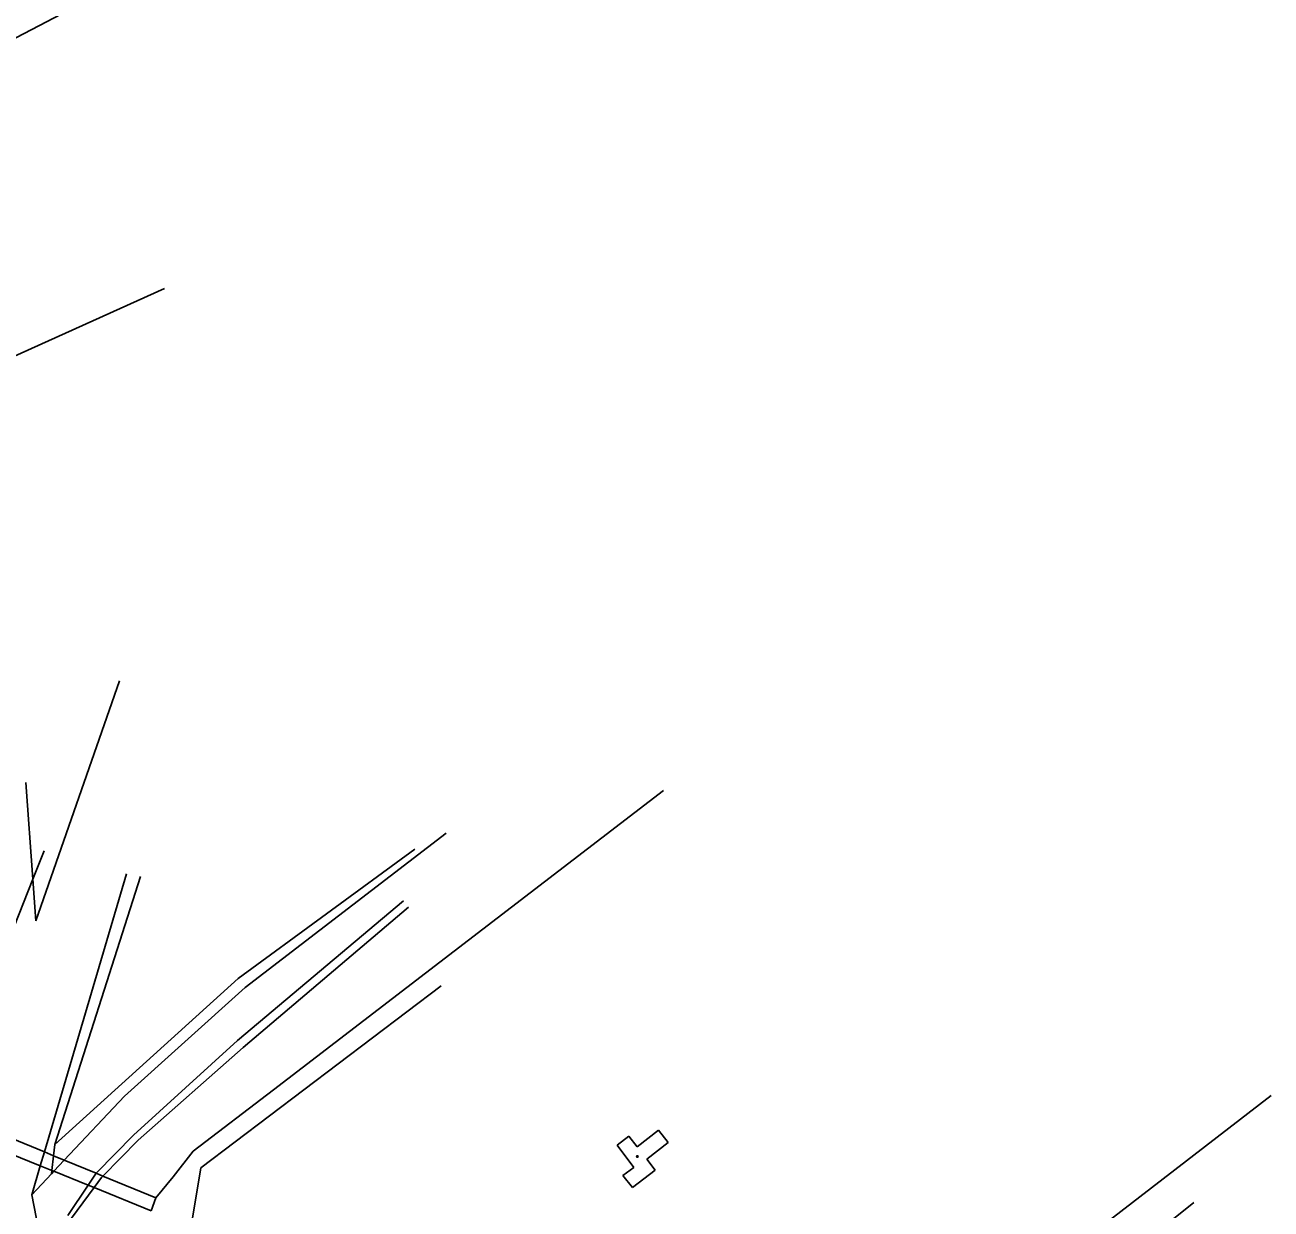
# Model space of a CAD drawing. Extents: x -735092 to -733385, y -1122435 to -1118992.
# Drawn here: x -734129 to -733855.6, y -1121420.4 to -1121160.5 of the extents above; entities that cross this region are included whole.
import ezdxf

# ---------------------------------------------------------------- set-up
doc = ezdxf.new("R2010")
doc.units = 0
for name, color, linetype in [('Vrstva 1', 7, 'Continuous'), ('Vrstva 12', 7, 'Continuous'), ('Vrstva 13', 7, 'Continuous'), ('Vrstva 25', 7, 'Continuous'), ('Vrstva 4', 7, 'Continuous')]:
    doc.layers.add(name, color=color, linetype=linetype)

msp = doc.modelspace()

# ---------------------------------------------------------------- linework, layer by layer
at = {"layer": 'Vrstva 1'}
for points in [[(-734074.45, -1121394.21), (-733988.86, -1121328.54)], [(-734127.23, -1121347.99), (-734124.75, -1121341.77)], [(-734082.19, -1121369.82), (-734043.41, -1121341.41)], [(-734135.49, -1121368.74), (-734127.23, -1121347.99)], [(-734122.39, -1121406.23), (-734103.64, -1121347.4)], [(-734081.07, -1121384.94), (-734044.78, -1121354.15)], [(-734122.39, -1121406.23), (-734082.19, -1121369.82)], [(-734090.38, -1121411.34), (-734037.63, -1121371.42)], [(-734104.13, -1121405.3), (-734081.07, -1121384.94)], [(-734092.03, -1121407.7), (-734074.45, -1121394.21)], [(-733914.75, -1121441.18), (-733855.55, -1121395.49)], [(-734111.87, -1121413.16), (-734104.13, -1121405.3)], [(-734122.68, -1121408.7), (-734122.39, -1121406.23)], [(-734096.43, -1121413.29), (-734092.03, -1121407.7)], [(-734123.06, -1121411.93), (-734122.68, -1121408.7)], [(-734127.49, -1121417.26), (-734123.14, -1121412.64)], [(-734123.14, -1121412.64), (-734123.06, -1121411.93)], [(-734113.81, -1121415.69), (-734112.2, -1121413.5)], [(-734112.2, -1121413.5), (-734111.87, -1121413.16)], [(-734100.23, -1121417.96), (-734096.43, -1121413.29)], [(-734093.06, -1121427.65), (-734090.38, -1121411.34)], [(-734118.74, -1121422.38), (-734113.81, -1121415.69)], [(-734125.1, -1121429.36), (-734127.49, -1121417.26)], [(-734101.27, -1121420.78), (-734100.23, -1121417.96)]]:
    msp.add_lwpolyline(points, dxfattribs=at)
at = {"layer": 'Vrstva 12'}
for points in [[(-734359.03, -1121282.41), (-734007.75, -1121098.86)], [(-734230.19, -1121277.82), (-734098.32, -1121218.35)]]:
    msp.add_lwpolyline(points, dxfattribs=at)
at = {"layer": 'Vrstva 13'}
msp.add_lwpolyline([(-733914.99, -1121453.02), (-733872.49, -1121418.95)], dxfattribs=at)
at = {"layer": 'Vrstva 25'}
msp.add_circle((-733994.6, -1121408.86), 0.175, dxfattribs=at)
at = {"layer": 'Vrstva 4'}
for points in [[(-734126.56, -1121357.13), (-734108.24, -1121304.49)], [(-734128.77, -1121326.77), (-734127.23, -1121347.99)], [(-734080.66, -1121371.8), (-734036.56, -1121337.87)], [(-734127.23, -1121347.99), (-734126.56, -1121357.13)], [(-734124.71, -1121407.86), (-734106.67, -1121346.82)], [(-734082.35, -1121383.41), (-734045.94, -1121352.77)], [(-734107.14, -1121395.63), (-734080.66, -1121371.8)], [(-734105.14, -1121404.19), (-734082.35, -1121383.41)], [(-734120.34, -1121409.67), (-734107.14, -1121395.63)], [(-734140.62, -1121401.3), (-734124.71, -1121407.86)], [(-734141.33, -1121404.51), (-734125.61, -1121410.89)], [(-734113.27, -1121412.45), (-734105.14, -1121404.19)], [(-733999.01, -1121406.38), (-733996.46, -1121404.4)], [(-733996.46, -1121404.4), (-733994.64, -1121406.73)], [(-733994.64, -1121406.73), (-733989.93, -1121403.07)], [(-733989.93, -1121403.07), (-733987.8, -1121405.77)], [(-734125.61, -1121410.89), (-734124.71, -1121407.86)], [(-734124.71, -1121407.86), (-734122.68, -1121408.7)], [(-733999.01, -1121406.38), (-733995.36, -1121411.27)], [(-733992.53, -1121409.45), (-733987.8, -1121405.77)], [(-734127.49, -1121417.26), (-734125.61, -1121410.89)], [(-734125.61, -1121410.89), (-734123.06, -1121411.93)], [(-734122.68, -1121408.7), (-734120.34, -1121409.67)], [(-734122.64, -1121412.1), (-734120.34, -1121409.67)], [(-734120.34, -1121409.67), (-734113.34, -1121412.55)], [(-733992.53, -1121409.45), (-733990.66, -1121411.86)], [(-734123.14, -1121412.64), (-734122.64, -1121412.1)], [(-734123.06, -1121411.93), (-734122.64, -1121412.1)], [(-734122.64, -1121412.1), (-734115.09, -1121415.17)], [(-734115.09, -1121415.17), (-734113.34, -1121412.55)], [(-734113.34, -1121412.55), (-734113.27, -1121412.45)], [(-734113.34, -1121412.55), (-734111.87, -1121413.16)], [(-734111.87, -1121413.16), (-734100.23, -1121417.96)], [(-733997.75, -1121413.05), (-733995.36, -1121411.27)], [(-733997.75, -1121413.05), (-733995.69, -1121415.68)], [(-733995.69, -1121415.68), (-733990.66, -1121411.86)], [(-734119.57, -1121421.83), (-734115.09, -1121415.17)], [(-734115.09, -1121415.17), (-734113.81, -1121415.69)], [(-734113.81, -1121415.69), (-734101.27, -1121420.78)]]:
    msp.add_lwpolyline(points, dxfattribs=at)

doc.saveas('drawing.dxf')
